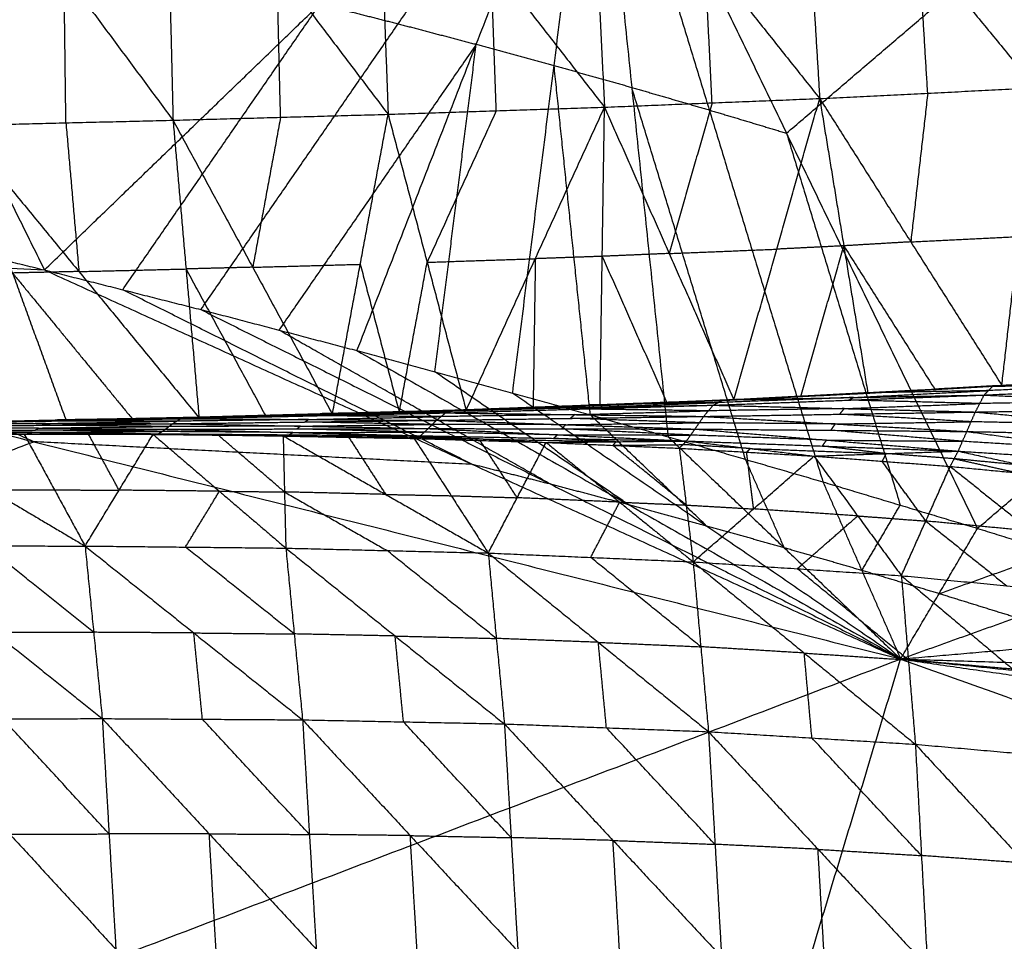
# Model space of a CAD drawing. Header units: millimetres. Extents: x -106 to 110, y -96 to 120.
# Tile 882 of 1020: x 26 to 31.4, y 106.05 to 111.1. Entities that reach past the tile are written whole.
import ezdxf

# ---------------------------------------------------------------- set-up
doc = ezdxf.new("R2010")
doc.units = ezdxf.units.MM
doc.header["$MEASUREMENT"] = 0
doc.layers.add('Default', color=7, linetype='Continuous', true_color=0x000000)

msp = doc.modelspace()

# ---------------------------------------------------------------- linework, layer by layer
at = {"layer": 'Default'}
for points in [[(29.5595, 114.1111, 13.6524), (31.8557, 112.4501, 13.6658), (34.152, 110.789, 13.6791)], [(23.9983, 114.0335, 13.8034), (25.0661, 111.8821, 13.1138), (26.1338, 109.7307, 12.4242)], [(26.1338, 109.7307, 12.4242), (27.6456, 111.1894, 13.0967), (29.1573, 112.648, 13.7692)], [(26.9921, 109.5133, 12.4242), (28.0747, 111.0806, 13.0967), (29.1573, 112.648, 13.7692)], [(27.8485, 109.2883, 12.4242), (28.5029, 110.9681, 13.0967), (29.1573, 112.648, 13.7692)], [(28.7029, 109.0558, 12.4242), (28.9301, 110.8519, 13.0967), (29.1573, 112.648, 13.7692)], [(29.1573, 112.648, 13.7692), (29.3563, 110.7319, 13.0967), (29.5552, 108.8158, 12.4242)], [(29.1573, 112.648, 13.7692), (29.7814, 110.6081, 13.0967), (30.4054, 108.5683, 12.4242)], [(29.1573, 112.648, 13.7692), (30.2054, 110.4807, 13.0967), (31.2534, 108.3133, 12.4242)], [(29.1573, 112.648, 13.7692), (31.6547, 111.7185, 13.7241), (34.152, 110.789, 13.6791)], [(30.2889, 112.2899, 9.7668), (30.3382, 111.4804, 9.7926), (30.3875, 110.6708, 9.8184)], [(30.2889, 112.2899, 9.7668), (30.931, 111.5097, 9.9157), (31.5731, 110.7295, 10.0645)], [(27.9601, 112.2205, 9.3283), (27.9897, 111.4024, 9.3568), (28.0193, 110.5842, 9.3853)], [(27.9601, 112.2205, 9.3283), (28.5834, 111.4219, 9.4609), (29.2067, 110.6234, 9.5934)], [(29.1264, 112.2534, 9.5386), (29.1665, 111.4384, 9.566), (29.2067, 110.6234, 9.5934)], [(29.1264, 112.2534, 9.5386), (29.757, 111.4621, 9.6785), (30.3875, 110.6708, 9.8184)], [(25.643, 112.1633, 8.9574), (26.2411, 111.3575, 9.0758), (26.8391, 110.5518, 9.1941)], [(26.7996, 112.1908, 9.1354), (26.8194, 111.3713, 9.1648), (26.8391, 110.5518, 9.1941)], [(26.7996, 112.1908, 9.1354), (27.4094, 111.3875, 9.2604), (28.0193, 110.5842, 9.3853)], [(30.2054, 110.4807, 13.0967), (30.93, 111.0996, 13.4104), (31.6547, 111.7185, 13.7241)], [(29.7971, 110.6471, 9.7059), (29.777, 111.0546, 9.6922), (29.757, 111.4621, 9.6785)], [(30.9803, 110.7001, 9.9414), (30.9556, 111.1049, 9.9285), (30.931, 111.5097, 9.9157)], [(28.613, 110.6038, 9.4894), (28.5982, 111.0129, 9.4751), (28.5834, 111.4219, 9.4609)], [(26.2514, 110.5376, 9.1057), (26.2462, 110.9476, 9.0907), (26.2411, 111.3575, 9.0758)], [(27.4292, 110.568, 9.2897), (27.4193, 110.9778, 9.275), (27.4094, 111.3875, 9.2604)], [(26.5629, 109.622, 12.4242), (27.1043, 110.4057, 12.7605), (27.6456, 111.1894, 13.0967)], [(27.6456, 111.1894, 13.0967), (27.8601, 111.135, 13.0967), (28.0747, 111.0806, 13.0967)], [(28.0747, 111.0806, 13.0967), (28.2888, 111.0244, 13.0967), (28.5029, 110.9681, 13.0967)], [(28.5029, 110.9681, 13.0967), (27.9616, 110.1845, 12.7605), (27.4203, 109.4008, 12.4242)], [(28.2757, 109.172, 12.4242), (28.3893, 110.0701, 12.7605), (28.5029, 110.9681, 13.0967)], [(28.5029, 110.9681, 13.0967), (28.7165, 110.91, 13.0967), (28.9301, 110.8519, 13.0967)], [(28.9301, 110.8519, 13.0967), (29.1432, 110.7919, 13.0967), (29.3563, 110.7319, 13.0967)], [(29.1291, 108.9358, 12.4242), (29.0296, 109.8938, 12.7605), (28.9301, 110.8519, 13.0967)], [(31.2534, 108.3133, 12.4242), (32.7027, 109.5511, 13.0517), (34.152, 110.789, 13.6791)], [(29.3563, 110.7319, 13.0967), (29.5688, 110.67, 13.0967), (29.7814, 110.6081, 13.0967)], [(29.9803, 108.692, 12.4242), (29.6683, 109.7119, 12.7605), (29.3563, 110.7319, 13.0967)], [(30.3875, 110.6708, 9.8184), (30.9803, 110.7001, 9.9414), (31.5731, 110.7295, 10.0645)], [(31.387, 109.0983, 10.3128), (31.48, 109.9139, 10.1886), (31.5731, 110.7295, 10.0645)], [(29.2067, 110.6234, 9.5934), (29.7971, 110.6471, 9.7059), (30.3875, 110.6708, 9.8184)], [(29.9165, 109.0183, 10.037), (30.152, 109.8446, 9.9277), (30.3875, 110.6708, 9.8184)], [(30.3875, 110.6708, 9.8184), (30.5196, 109.8629, 9.9949), (30.6516, 109.055, 10.1714)], [(30.3875, 110.6708, 9.8184), (30.8873, 109.8846, 10.0656), (31.387, 109.0983, 10.3128)], [(30.9803, 110.7001, 9.9414), (30.9338, 110.2923, 10.0035), (30.8873, 109.8846, 10.0656)], [(28.0193, 110.5842, 9.3853), (28.613, 110.6038, 9.4894), (29.2067, 110.6234, 9.5934)], [(28.613, 110.6038, 9.4894), (28.4232, 110.1882, 9.5378), (28.2335, 109.7727, 9.5862)], [(28.4476, 108.9612, 9.7872), (28.8271, 109.7923, 9.6903), (29.2067, 110.6234, 9.5934)], [(29.1819, 108.9873, 9.9091), (29.1943, 109.8053, 9.7513), (29.2067, 110.6234, 9.5934)], [(29.2067, 110.6234, 9.5934), (29.5616, 109.8208, 9.8152), (29.9165, 109.0183, 10.037)], [(29.7971, 110.6471, 9.7059), (29.6793, 110.234, 9.7606), (29.5616, 109.8208, 9.8152)], [(29.7814, 110.6081, 13.0967), (29.9934, 110.5444, 13.0967), (30.2054, 110.4807, 13.0967)], [(25.6637, 110.5234, 9.0173), (26.2514, 110.5376, 9.1057), (26.8391, 110.5518, 9.1941)], [(26.8391, 110.5518, 9.1941), (27.4292, 110.568, 9.2897), (28.0193, 110.5842, 9.3853)], [(26.8391, 110.5518, 9.1941), (26.9105, 109.736, 9.3768), (26.9818, 108.9203, 9.5596)], [(26.8391, 110.5518, 9.1941), (27.2765, 109.7454, 9.4324), (27.7138, 108.9391, 9.6707)], [(27.4292, 110.568, 9.2897), (27.3528, 110.1567, 9.3611), (27.2765, 109.7454, 9.4324)], [(27.7138, 108.9391, 9.6707), (27.8665, 109.7617, 9.528), (28.0193, 110.5842, 9.3853)], [(28.0193, 110.5842, 9.3853), (28.2335, 109.7727, 9.5862), (28.4476, 108.9612, 9.7872)], [(25.6637, 110.5234, 9.0173), (25.9583, 109.7137, 9.2354), (26.2529, 108.904, 9.4534)], [(25.6637, 110.5234, 9.0173), (26.3228, 109.7219, 9.2884), (26.9818, 108.9203, 9.5596)], [(26.2514, 110.5376, 9.1057), (26.2871, 110.1297, 9.1971), (26.3228, 109.7219, 9.2884)], [(30.2054, 110.4807, 13.0967), (30.5174, 109.4607, 12.7605), (30.8294, 108.4408, 12.4242)], [(21.3175, 109.9802, 12.0172), (23.7256, 109.8555, 12.2207), (26.1338, 109.7307, 12.4242)], [(21.3175, 109.9802, 12.0172), (26.0746, 108.7886, 12.0172), (30.8318, 107.597, 12.0172)], [(25.2735, 109.9407, 12.4242), (25.7037, 109.8357, 12.4242), (26.1338, 109.7307, 12.4242)], [(25.2735, 109.9407, 12.4242), (25.7037, 109.8357, 12.4242), (26.1338, 109.7307, 12.4242)], [(30.8873, 109.8846, 10.0656), (31.1837, 109.8992, 10.1271), (31.48, 109.9139, 10.1886)], [(26.0746, 108.7886, 12.0172), (24.9001, 109.3221, 12.1189), (23.7256, 109.8555, 12.2207)], [(29.5616, 109.8208, 9.8152), (29.8568, 109.8327, 9.8715), (30.152, 109.8446, 9.9277)], [(30.5196, 109.8629, 9.9949), (30.3358, 109.8537, 9.9613), (30.152, 109.8446, 9.9277)], [(30.284, 109.0366, 10.1042), (30.4018, 109.4498, 10.0495), (30.5196, 109.8629, 9.9949)], [(30.8873, 109.8846, 10.0656), (30.7034, 109.8737, 10.0302), (30.5196, 109.8629, 9.9949)], [(30.5196, 109.8629, 9.9949), (30.7694, 109.4698, 10.1185), (31.0193, 109.0766, 10.2421)], [(28.2335, 109.7727, 9.5862), (28.5303, 109.7825, 9.6383), (28.8271, 109.7923, 9.6903)], [(28.8271, 109.7923, 9.6903), (28.821, 109.3832, 9.7692), (28.8148, 108.9742, 9.8482)], [(29.1943, 109.8053, 9.7513), (29.0107, 109.7988, 9.7208), (28.8271, 109.7923, 9.6903)], [(29.5616, 109.8208, 9.8152), (29.3779, 109.8131, 9.7832), (29.1943, 109.8053, 9.7513)], [(29.1943, 109.8053, 9.7513), (29.3717, 109.4041, 9.8622), (29.5492, 109.0028, 9.9731)], [(26.3228, 109.7219, 9.2884), (26.6166, 109.729, 9.3326), (26.9105, 109.736, 9.3768)], [(27.2765, 109.7454, 9.4324), (27.0935, 109.7407, 9.4046), (26.9105, 109.736, 9.3768)], [(26.9105, 109.736, 9.3768), (27.1291, 109.3329, 9.496), (27.3478, 108.9297, 9.6151)], [(27.2765, 109.7454, 9.4324), (27.5715, 109.7535, 9.4802), (27.8665, 109.7617, 9.528)], [(27.8665, 109.7617, 9.528), (27.9736, 109.3559, 9.6285), (28.0807, 108.9501, 9.729)], [(28.0807, 108.9501, 9.729), (28.1571, 109.3614, 9.6576), (28.2335, 109.7727, 9.5862)], [(26.3228, 109.7219, 9.2884), (26.1405, 109.7178, 9.2619), (25.9583, 109.7137, 9.2354)], [(25.9583, 109.7137, 9.2354), (26.2878, 109.3129, 9.3709), (26.6174, 108.9121, 9.5065)], [(26.1338, 109.7307, 12.4242), (26.5629, 109.622, 12.4242), (26.9921, 109.5133, 12.4242)], [(26.1338, 109.7307, 12.4242), (28.4828, 108.6639, 12.2207), (30.8318, 107.597, 12.0172)], [(26.1338, 109.7307, 12.4242), (26.5629, 109.622, 12.4242), (26.9921, 109.5133, 12.4242)], [(28.4828, 108.6639, 12.2207), (27.5229, 109.1429, 12.3225), (26.5629, 109.622, 12.4242)], [(26.9921, 109.5133, 12.4242), (27.4203, 109.4008, 12.4242), (27.8485, 109.2883, 12.4242)], [(26.9921, 109.5133, 12.4242), (28.9119, 108.5552, 12.2207), (30.8318, 107.597, 12.0172)], [(26.9921, 109.5133, 12.4242), (27.4203, 109.4008, 12.4242), (27.8485, 109.2883, 12.4242)], [(28.9119, 108.5552, 12.2207), (28.1661, 108.978, 12.3225), (27.4203, 109.4008, 12.4242)], [(27.8485, 109.2883, 12.4242), (28.2757, 109.172, 12.4242), (28.7029, 109.0558, 12.4242)], [(27.8485, 109.2883, 12.4242), (29.3401, 108.4427, 12.2207), (30.8318, 107.597, 12.0172)], [(27.8485, 109.2883, 12.4242), (28.2757, 109.172, 12.4242), (28.7029, 109.0558, 12.4242)], [(31.3367, 109.0931, 10.2048), (32.0812, 109.1441, 10.3224), (32.8257, 109.1952, 10.44)], [(29.3401, 108.4427, 12.2207), (28.8079, 108.8073, 12.3225), (28.2757, 109.172, 12.4242)], [(31.3367, 109.0931, 10.2048), (31.7295, 109.1212, 10.3333), (32.1223, 109.1494, 10.4618)], [(31.387, 109.0983, 10.3128), (31.7547, 109.1238, 10.3873), (32.1223, 109.1494, 10.4618)], [(29.8567, 109.0176, 9.9776), (30.5967, 109.0553, 10.0912), (31.3367, 109.0931, 10.2048)], [(30.6516, 109.055, 10.1714), (31.0193, 109.0766, 10.2421), (31.387, 109.0983, 10.3128)], [(30.6516, 109.055, 10.1714), (30.9941, 109.074, 10.1881), (31.3367, 109.0931, 10.2048)], [(30.9941, 109.074, 10.1881), (31.178, 109.0848, 10.2234), (31.3619, 109.0957, 10.2588)], [(31.3619, 109.0957, 10.2588), (31.1906, 109.0862, 10.2504), (31.0193, 109.0766, 10.2421)], [(31.2899, 109.0446, 10.0979), (32.0419, 109.0804, 10.1887), (32.7938, 109.1162, 10.2796)], [(31.2899, 109.0446, 10.0979), (31.3133, 109.0689, 10.1514), (31.3367, 109.0931, 10.2048)], [(32.0653, 109.1047, 10.2422), (31.6893, 109.0868, 10.1968), (31.3133, 109.0689, 10.1514)], [(31.3367, 109.0931, 10.2048), (32.0653, 109.1047, 10.2422), (32.7938, 109.1162, 10.2796)], [(31.3367, 109.0931, 10.2048), (31.3619, 109.0957, 10.2588), (31.387, 109.0983, 10.3128)], [(31.3619, 109.0957, 10.2588), (31.5457, 109.1084, 10.296), (31.7295, 109.1212, 10.3333)], [(28.7029, 109.0558, 12.4242), (29.1291, 108.9358, 12.4242), (29.5552, 108.8158, 12.4242)], [(28.7029, 109.0558, 12.4242), (29.7673, 108.3264, 12.2207), (30.8318, 107.597, 12.0172)], [(28.7029, 109.0558, 12.4242), (29.1291, 108.9358, 12.4242), (29.5552, 108.8158, 12.4242)], [(29.8031, 108.9889, 9.9079), (30.5465, 109.0168, 10.0029), (31.2899, 109.0446, 10.0979)], [(30.5733, 109.0311, 10.0378), (30.2016, 109.0172, 9.9902), (29.8299, 109.0033, 9.9427)], [(29.8567, 109.0176, 9.9776), (30.2541, 109.0363, 10.0745), (30.6516, 109.055, 10.1714)], [(29.8567, 109.0176, 9.9776), (30.5733, 109.0311, 10.0378), (31.2899, 109.0446, 10.0979)], [(29.8866, 109.0179, 10.0073), (30.0704, 109.0271, 10.0409), (30.2541, 109.0363, 10.0745)], [(29.9165, 109.0183, 10.037), (30.284, 109.0366, 10.1042), (30.6516, 109.055, 10.1714)], [(30.9941, 109.074, 10.1881), (30.6241, 109.0551, 10.1313), (30.2541, 109.0363, 10.0745)], [(30.2541, 109.0363, 10.0745), (30.2691, 109.0365, 10.0893), (30.284, 109.0366, 10.1042)], [(30.5465, 109.0168, 10.0029), (30.5599, 109.0239, 10.0203), (30.5733, 109.0311, 10.0378)], [(30.5733, 109.0311, 10.0378), (30.9433, 109.05, 10.0946), (31.3133, 109.0689, 10.1514)], [(30.5967, 109.0553, 10.0912), (30.7954, 109.0647, 10.1396), (30.9941, 109.074, 10.1881)], [(31.3133, 109.0689, 10.1514), (30.955, 109.0621, 10.1213), (30.5967, 109.0553, 10.0912)], [(31.2419, 108.9515, 10.0249), (31.2659, 108.9981, 10.0614), (31.2899, 109.0446, 10.0979)], [(31.2899, 109.0446, 10.0979), (32.0231, 109.0105, 10.1351), (32.7562, 108.9763, 10.1724)], [(28.3346, 108.9468, 9.7122), (29.0688, 108.9678, 9.81), (29.8031, 108.9889, 9.9079)], [(29.0953, 108.9759, 9.8328), (28.7282, 108.9653, 9.7838), (28.361, 108.9548, 9.7349)], [(28.3875, 108.9628, 9.7576), (29.1221, 108.9902, 9.8676), (29.8567, 109.0176, 9.9776)], [(28.3875, 108.9628, 9.7576), (29.0953, 108.9759, 9.8328), (29.8031, 108.9889, 9.9079)], [(28.3875, 108.9628, 9.7576), (28.7847, 108.975, 9.8334), (29.1819, 108.9873, 9.9091)], [(28.4476, 108.9612, 9.7872), (28.8148, 108.9742, 9.8482), (29.1819, 108.9873, 9.9091)], [(28.7847, 108.975, 9.8334), (28.9534, 108.9826, 9.8505), (29.1221, 108.9902, 9.8676)], [(28.7847, 108.975, 9.8334), (28.7997, 108.9746, 9.8408), (28.8148, 108.9742, 9.8482)], [(29.0688, 108.9678, 9.81), (29.0821, 108.9719, 9.8214), (29.0953, 108.9759, 9.8328)], [(29.0953, 108.9759, 9.8328), (29.4626, 108.9896, 9.8877), (29.8299, 109.0033, 9.9427)], [(29.8299, 109.0033, 9.9427), (29.476, 108.9967, 9.9052), (29.1221, 108.9902, 9.8676)], [(29.1221, 108.9902, 9.8676), (29.3207, 108.9963, 9.9055), (29.5193, 109.0024, 9.9434)], [(29.1819, 108.9873, 9.9091), (29.5492, 109.0028, 9.9731), (29.9165, 109.0183, 10.037)], [(29.1819, 108.9873, 9.9091), (29.5193, 109.0024, 9.9434), (29.8567, 109.0176, 9.9776)], [(29.5193, 109.0024, 9.9434), (29.7029, 109.0102, 9.9753), (29.8866, 109.0179, 10.0073)], [(29.8866, 109.0179, 10.0073), (29.7179, 109.0104, 9.9902), (29.5492, 109.0028, 9.9731)], [(29.7513, 108.9273, 9.8583), (29.7772, 108.9581, 9.8831), (29.8031, 108.9889, 9.9079)], [(29.8031, 108.9889, 9.9079), (29.8299, 109.0033, 9.9427), (29.8567, 109.0176, 9.9776)], [(29.8031, 108.9889, 9.9079), (30.5225, 108.9702, 9.9664), (31.2419, 108.9515, 10.0249)], [(29.8567, 109.0176, 9.9776), (29.8866, 109.0179, 10.0073), (29.9165, 109.0183, 10.037)], [(30.5225, 108.9702, 9.9664), (30.8942, 108.9842, 10.0139), (31.2659, 108.9981, 10.0614)], [(31.2659, 108.9981, 10.0614), (30.9062, 109.0074, 10.0322), (30.5465, 109.0168, 10.0029)], [(31.2419, 108.9515, 10.0249), (31.999, 108.9639, 10.0986), (32.7562, 108.9763, 10.1724)], [(32.0231, 109.0105, 10.1351), (31.6445, 109.0043, 10.0983), (31.2659, 108.9981, 10.0614)], [(25.4812, 108.8929, 9.3442), (26.2046, 108.9081, 9.445), (26.9281, 108.9232, 9.5459)], [(26.2529, 108.904, 9.4534), (26.5905, 108.9136, 9.4996), (26.9281, 108.9232, 9.5459)], [(26.5905, 108.9136, 9.4996), (26.7727, 108.9177, 9.5262), (26.955, 108.9218, 9.5527)], [(26.955, 108.9218, 9.5527), (26.7862, 108.917, 9.5296), (26.6174, 108.9121, 9.5065)], [(26.8809, 108.9149, 9.515), (27.6078, 108.9308, 9.6136), (28.3346, 108.9468, 9.7122)], [(26.8809, 108.9149, 9.515), (26.9045, 108.919, 9.5305), (26.9281, 108.9232, 9.5459)], [(27.6313, 108.935, 9.629), (27.2679, 108.927, 9.5797), (26.9045, 108.919, 9.5305)], [(26.9281, 108.9232, 9.5459), (27.6578, 108.943, 9.6518), (28.3875, 108.9628, 9.7576)], [(26.9281, 108.9232, 9.5459), (27.6313, 108.935, 9.629), (28.3346, 108.9468, 9.7122)], [(26.9281, 108.9232, 9.5459), (27.3209, 108.9312, 9.6083), (27.7138, 108.9391, 9.6707)], [(26.9281, 108.9232, 9.5459), (26.955, 108.9218, 9.5527), (26.9818, 108.9203, 9.5596)], [(26.955, 108.9218, 9.5527), (27.1379, 108.9265, 9.5805), (27.3209, 108.9312, 9.6083)], [(26.9818, 108.9203, 9.5596), (27.3478, 108.9297, 9.6151), (27.7138, 108.9391, 9.6707)], [(28.0507, 108.9509, 9.7142), (27.6858, 108.9411, 9.6612), (27.3209, 108.9312, 9.6083)], [(27.3209, 108.9312, 9.6083), (27.3344, 108.9304, 9.6117), (27.3478, 108.9297, 9.6151)], [(27.5828, 108.9104, 9.5967), (27.9463, 108.9184, 9.6459), (28.3097, 108.9264, 9.6952)], [(27.6078, 108.9308, 9.6136), (27.6195, 108.9329, 9.6213), (27.6313, 108.935, 9.629)], [(28.3097, 108.9264, 9.6952), (27.9587, 108.9286, 9.6544), (27.6078, 108.9308, 9.6136)], [(27.6313, 108.935, 9.629), (27.9962, 108.9449, 9.682), (28.361, 108.9548, 9.7349)], [(28.361, 108.9548, 9.7349), (28.0094, 108.9489, 9.6933), (27.6578, 108.943, 9.6518)], [(27.6578, 108.943, 9.6518), (27.8542, 108.947, 9.683), (28.0507, 108.9509, 9.7142)], [(27.7138, 108.9391, 9.6707), (28.0507, 108.9509, 9.7142), (28.3875, 108.9628, 9.7576)], [(27.7138, 108.9391, 9.6707), (28.0807, 108.9501, 9.729), (28.4476, 108.9612, 9.7872)], [(28.0507, 108.9509, 9.7142), (28.2341, 108.9565, 9.7433), (28.4176, 108.962, 9.7724)], [(28.4176, 108.962, 9.7724), (28.2491, 108.956, 9.7507), (28.0807, 108.9501, 9.729)], [(28.2847, 108.906, 9.6783), (28.3097, 108.9264, 9.6952), (28.3346, 108.9468, 9.7122)], [(28.2847, 108.906, 9.6783), (29.018, 108.9167, 9.7683), (29.7513, 108.9273, 9.8583)], [(29.0429, 108.937, 9.7853), (28.6763, 108.9317, 9.7402), (28.3097, 108.9264, 9.6952)], [(28.3346, 108.9468, 9.7122), (28.361, 108.9548, 9.7349), (28.3875, 108.9628, 9.7576)], [(28.3346, 108.9468, 9.7122), (29.0429, 108.937, 9.7853), (29.7513, 108.9273, 9.8583)], [(28.3875, 108.9628, 9.7576), (28.4176, 108.962, 9.7724), (28.4476, 108.9612, 9.7872)], [(28.8148, 108.9742, 9.8482), (28.6162, 108.9681, 9.8103), (28.4176, 108.962, 9.7724)], [(29.018, 108.9167, 9.7683), (29.0305, 108.9269, 9.7768), (29.0429, 108.937, 9.7853)], [(29.0429, 108.937, 9.7853), (29.4101, 108.9476, 9.8342), (29.7772, 108.9581, 9.8831)], [(29.7772, 108.9581, 9.8831), (29.423, 108.963, 9.8466), (29.0688, 108.9678, 9.81)], [(29.7673, 108.3264, 12.2207), (29.4482, 108.6311, 12.3225), (29.1291, 108.9358, 12.4242)], [(29.7029, 108.8579, 9.8295), (29.7271, 108.8926, 9.8439), (29.7513, 108.9273, 9.8583)], [(29.7513, 108.9273, 9.8583), (30.4966, 108.9394, 9.9416), (31.2419, 108.9515, 10.0249)], [(29.7513, 108.9273, 9.8583), (30.4731, 108.886, 9.9212), (31.1949, 108.8447, 9.9841)], [(30.5225, 108.9702, 9.9664), (30.1499, 108.9642, 9.9247), (29.7772, 108.9581, 9.8831)], [(30.4966, 108.9394, 9.9416), (30.5095, 108.9548, 9.954), (30.5225, 108.9702, 9.9664)], [(31.2184, 108.8981, 10.0045), (30.8575, 108.9188, 9.9731), (30.4966, 108.9394, 9.9416)], [(31.1949, 108.8447, 9.9841), (31.2184, 108.8981, 10.0045), (31.2419, 108.9515, 10.0249)], [(31.2419, 108.9515, 10.0249), (31.979, 108.8824, 10.0695), (32.7162, 108.8133, 10.1141)], [(25.4049, 108.8705, 9.304), (26.1209, 108.879, 9.3976), (26.8369, 108.8875, 9.4912)], [(25.4049, 108.8705, 9.304), (26.1008, 108.8637, 9.3904), (26.7967, 108.8568, 9.4768)], [(26.1392, 108.8883, 9.4063), (25.7812, 108.8841, 9.3596), (25.4232, 108.8799, 9.3128)], [(25.4416, 108.8892, 9.3215), (26.1613, 108.902, 9.4183), (26.8809, 108.9149, 9.515)], [(25.4416, 108.8892, 9.3215), (26.1392, 108.8883, 9.4063), (26.8369, 108.8875, 9.4912)], [(26.1811, 108.9039, 9.4296), (25.8212, 108.8975, 9.3812), (25.4614, 108.891, 9.3328)], [(25.4812, 108.8929, 9.3442), (26.1811, 108.9039, 9.4296), (26.8809, 108.9149, 9.515)], [(25.4812, 108.8929, 9.3442), (25.867, 108.8984, 9.3988), (26.2529, 108.904, 9.4534)], [(25.5263, 108.8891, 9.3517), (25.8896, 108.8965, 9.4025), (26.2529, 108.904, 9.4534)], [(26.5905, 108.9136, 9.4996), (26.2288, 108.906, 9.4492), (25.867, 108.8984, 9.3988)], [(26.1008, 108.8637, 9.3904), (26.4588, 108.8679, 9.4372), (26.8168, 108.8721, 9.484)], [(26.1209, 108.879, 9.3976), (26.1301, 108.8837, 9.402), (26.1392, 108.8883, 9.4063)], [(26.8168, 108.8721, 9.484), (26.4688, 108.8756, 9.4408), (26.1209, 108.879, 9.3976)], [(26.1392, 108.8883, 9.4063), (26.4991, 108.8947, 9.4547), (26.8589, 108.9012, 9.5031)], [(26.1613, 108.902, 9.4183), (26.1712, 108.903, 9.4239), (26.1811, 108.9039, 9.4296)], [(26.8589, 108.9012, 9.5031), (26.5101, 108.9016, 9.4607), (26.1613, 108.902, 9.4183)], [(26.1811, 108.9039, 9.4296), (26.5428, 108.9115, 9.48), (26.9045, 108.919, 9.5305)], [(26.9045, 108.919, 9.5305), (26.5546, 108.9136, 9.4877), (26.2046, 108.9081, 9.445)], [(26.2046, 108.9081, 9.445), (26.3976, 108.9108, 9.4723), (26.5905, 108.9136, 9.4996)], [(26.2529, 108.904, 9.4534), (26.6174, 108.9121, 9.5065), (26.9818, 108.9203, 9.5596)], [(26.7967, 108.8568, 9.4768), (26.8168, 108.8721, 9.484), (26.8369, 108.8875, 9.4912)], [(27.538, 108.8741, 9.5745), (27.1774, 108.8731, 9.5292), (26.8168, 108.8721, 9.484)], [(26.8369, 108.8875, 9.4912), (26.8589, 108.9012, 9.5031), (26.8809, 108.9149, 9.515)], [(26.8369, 108.8875, 9.4912), (27.5608, 108.8967, 9.5847), (28.2847, 108.906, 9.6783)], [(26.8369, 108.8875, 9.4912), (27.538, 108.8741, 9.5745), (28.2391, 108.8607, 9.6578)], [(27.5828, 108.9104, 9.5967), (27.2209, 108.9058, 9.5499), (26.8589, 108.9012, 9.5031)], [(26.8809, 108.9149, 9.515), (27.5828, 108.9104, 9.5967), (28.2847, 108.906, 9.6783)], [(27.5179, 108.8587, 9.5673), (27.528, 108.8664, 9.5709), (27.538, 108.8741, 9.5745)], [(27.538, 108.8741, 9.5745), (27.9, 108.8787, 9.6213), (28.2619, 108.8833, 9.6681)], [(27.5608, 108.8967, 9.5847), (27.5718, 108.9036, 9.5907), (27.5828, 108.9104, 9.5967)], [(28.2619, 108.8833, 9.6681), (27.9114, 108.89, 9.6264), (27.5608, 108.8967, 9.5847)], [(28.2391, 108.8607, 9.6578), (28.2619, 108.8833, 9.6681), (28.2847, 108.906, 9.6783)], [(28.9938, 108.882, 9.7539), (28.6279, 108.8826, 9.711), (28.2619, 108.8833, 9.6681)], [(28.2847, 108.906, 9.6783), (28.9938, 108.882, 9.7539), (29.7029, 108.8579, 9.8295)], [(28.971, 108.8593, 9.7437), (28.9824, 108.8706, 9.7488), (28.9938, 108.882, 9.7539)], [(28.9938, 108.882, 9.7539), (29.3605, 108.8873, 9.7989), (29.7271, 108.8926, 9.8439)], [(29.7271, 108.8926, 9.8439), (29.3726, 108.9046, 9.8061), (29.018, 108.9167, 9.7683)], [(30.4731, 108.886, 9.9212), (30.1001, 108.8893, 9.8826), (29.7271, 108.8926, 9.8439)], [(30.4489, 108.8513, 9.9068), (30.461, 108.8687, 9.914), (30.4731, 108.886, 9.9212)], [(30.4731, 108.886, 9.9212), (30.8457, 108.8921, 9.9629), (31.2184, 108.8981, 10.0045)], [(31.979, 108.8824, 10.0695), (31.5987, 108.8903, 10.037), (31.2184, 108.8981, 10.0045)], [(25.3162, 108.8328, 9.2956), (25.6684, 108.8326, 9.3406), (26.0207, 108.8325, 9.3856)], [(25.3162, 108.8328, 9.2956), (25.8364, 108.5247, 8.5198), (26.3566, 108.2165, 7.744)], [(25.341, 108.8324, 9.2958), (25.6808, 108.8324, 9.3407), (26.0207, 108.8325, 9.3856)], [(25.341, 108.8324, 9.2958), (26.0353, 108.8307, 9.3867), (26.7296, 108.8291, 9.4777)], [(25.341, 108.8324, 9.2958), (26.0504, 108.8323, 9.3864), (26.7598, 108.8323, 9.477)], [(26.0656, 108.8406, 9.3857), (25.7109, 108.8407, 9.3404), (25.3562, 108.8407, 9.295)], [(25.3714, 108.849, 9.2943), (26.084, 108.8529, 9.3855), (26.7967, 108.8568, 9.4768)], [(25.3714, 108.849, 9.2943), (26.0656, 108.8406, 9.3857), (26.7598, 108.8323, 9.477)], [(26.1008, 108.8637, 9.3904), (25.7444, 108.8617, 9.3448), (25.3881, 108.8598, 9.2991)], [(25.6808, 108.8324, 9.3407), (26.028, 108.8316, 9.3862), (26.3751, 108.8308, 9.4316)], [(26.0353, 108.8307, 9.3867), (25.858, 108.8316, 9.3637), (25.6808, 108.8324, 9.3407)], [(26.0207, 108.8325, 9.3856), (26.1887, 108.5245, 8.5648), (26.3566, 108.2165, 7.744)], [(26.0207, 108.8325, 9.3856), (26.3751, 108.8308, 9.4316), (26.7296, 108.8291, 9.4777)], [(26.0504, 108.8323, 9.3864), (26.0428, 108.8315, 9.3866), (26.0353, 108.8307, 9.3867)], [(26.0353, 108.8307, 9.3867), (26.39, 108.8307, 9.432), (26.7447, 108.8307, 9.4774)], [(26.0504, 108.8323, 9.3864), (26.058, 108.8365, 9.386), (26.0656, 108.8406, 9.3857)], [(26.0656, 108.8406, 9.3857), (26.4219, 108.8426, 9.4313), (26.7782, 108.8445, 9.4769)], [(26.084, 108.8529, 9.3855), (26.0924, 108.8583, 9.388), (26.1008, 108.8637, 9.3904)], [(26.7782, 108.8445, 9.4769), (26.4311, 108.8487, 9.4312), (26.084, 108.8529, 9.3855)], [(26.3566, 108.2165, 7.744), (26.5431, 108.5228, 8.6108), (26.7296, 108.8291, 9.4777)], [(26.5431, 108.5228, 8.6108), (26.4591, 108.6768, 9.0212), (26.3751, 108.8308, 9.4316)], [(26.7296, 108.8291, 9.4777), (26.7447, 108.8307, 9.4774), (26.7598, 108.8323, 9.477)], [(26.7296, 108.8291, 9.4777), (27.0865, 108.8251, 9.5244), (27.4434, 108.821, 9.5711)], [(26.7296, 108.8291, 9.4777), (27.0938, 108.5171, 8.6834), (27.458, 108.2052, 7.8891)], [(27.1016, 108.8266, 9.5241), (26.9231, 108.8287, 9.5007), (26.7447, 108.8307, 9.4774)], [(26.7598, 108.8323, 9.477), (26.7782, 108.8445, 9.4769), (26.7967, 108.8568, 9.4768)], [(26.7598, 108.8323, 9.477), (27.1016, 108.8266, 9.5241), (27.4434, 108.821, 9.5711)], [(26.7598, 108.8323, 9.477), (27.461, 108.8195, 9.571), (28.1623, 108.8067, 9.665)], [(26.7598, 108.8323, 9.477), (27.4784, 108.8268, 9.5677), (28.1971, 108.8214, 9.6583)], [(27.4969, 108.8391, 9.5675), (27.1375, 108.8418, 9.5222), (26.7782, 108.8445, 9.4769)], [(26.7967, 108.8568, 9.4768), (27.5179, 108.8587, 9.5673), (28.2391, 108.8607, 9.6578)], [(26.7967, 108.8568, 9.4768), (27.4969, 108.8391, 9.5675), (28.1971, 108.8214, 9.6583)], [(27.0865, 108.8251, 9.5244), (27.094, 108.8259, 9.5242), (27.1016, 108.8266, 9.5241)], [(27.4507, 108.5131, 8.7301), (27.2686, 108.6691, 9.1272), (27.0865, 108.8251, 9.5244)], [(27.1016, 108.8266, 9.5241), (27.4522, 108.8203, 9.5711), (27.8028, 108.8139, 9.618)], [(27.461, 108.8195, 9.571), (27.2813, 108.8231, 9.5475), (27.1016, 108.8266, 9.5241)], [(27.4434, 108.821, 9.5711), (27.4507, 108.5131, 8.7301), (27.458, 108.2052, 7.8891)], [(27.4434, 108.821, 9.5711), (27.8028, 108.8139, 9.618), (28.1623, 108.8067, 9.665)], [(27.4434, 108.821, 9.5711), (28.0061, 108.4996, 8.8051), (28.5688, 108.1782, 8.0392)], [(27.4784, 108.8268, 9.5677), (27.4697, 108.8232, 9.5693), (27.461, 108.8195, 9.571)], [(27.461, 108.8195, 9.571), (27.8204, 108.8168, 9.6163), (28.1797, 108.8141, 9.6616)], [(27.4784, 108.8268, 9.5677), (27.4876, 108.833, 9.5676), (27.4969, 108.8391, 9.5675)], [(27.4969, 108.8391, 9.5675), (27.8575, 108.8401, 9.6128), (28.2181, 108.841, 9.6581)], [(28.2181, 108.841, 9.6581), (27.868, 108.8499, 9.6127), (27.5179, 108.8587, 9.5673)], [(27.8028, 108.8139, 9.618), (27.9045, 108.6567, 9.2116), (28.0061, 108.4996, 8.8051)], [(28.1623, 108.8067, 9.665), (28.1797, 108.8141, 9.6616), (28.1971, 108.8214, 9.6583)], [(28.1797, 108.8141, 9.6616), (28.352, 108.8048, 9.6867), (28.5243, 108.7956, 9.7118)], [(28.5417, 108.803, 9.7084), (28.3607, 108.8085, 9.685), (28.1797, 108.8141, 9.6616)], [(28.1971, 108.8214, 9.6583), (28.2181, 108.841, 9.6581), (28.2391, 108.8607, 9.6578)], [(28.1971, 108.8214, 9.6583), (28.5417, 108.803, 9.7084), (28.8864, 108.7846, 9.7586)], [(28.1971, 108.8214, 9.6583), (28.9269, 108.807, 9.745), (29.6568, 108.7926, 9.8316)], [(28.948, 108.8266, 9.7447), (28.583, 108.8338, 9.7014), (28.2181, 108.841, 9.6581)], [(28.2391, 108.8607, 9.6578), (28.948, 108.8266, 9.7447), (29.6568, 108.7926, 9.8316)], [(28.2391, 108.8607, 9.6578), (28.971, 108.8593, 9.7437), (29.7029, 108.8579, 9.8295)], [(28.9269, 108.807, 9.745), (28.9375, 108.8168, 9.7449), (28.948, 108.8266, 9.7447)], [(28.948, 108.8266, 9.7447), (29.3139, 108.8259, 9.7876), (29.6798, 108.8252, 9.8305)], [(29.6798, 108.8252, 9.8305), (29.3254, 108.8423, 9.7871), (28.971, 108.8593, 9.7437)], [(29.5552, 108.8158, 12.4242), (29.9803, 108.692, 12.4242), (30.4054, 108.5683, 12.4242)], [(29.5552, 108.8158, 12.4242), (30.1935, 108.2064, 12.2207), (30.8318, 107.597, 12.0172)], [(29.5552, 108.8158, 12.4242), (29.9803, 108.692, 12.4242), (30.4054, 108.5683, 12.4242)], [(29.6568, 108.7926, 9.8316), (29.6798, 108.8252, 9.8305), (29.7029, 108.8579, 9.8295)], [(30.4252, 108.7975, 9.9096), (30.0525, 108.8114, 9.8701), (29.6798, 108.8252, 9.8305)], [(29.7029, 108.8579, 9.8295), (30.4252, 108.7975, 9.9096), (31.1475, 108.737, 9.9897)], [(29.7029, 108.8579, 9.8295), (30.4489, 108.8513, 9.9068), (31.1949, 108.8447, 9.9841)], [(31.1712, 108.7908, 9.9869), (30.81, 108.8211, 9.9469), (30.4489, 108.8513, 9.9068)], [(31.1475, 108.737, 9.9897), (31.1712, 108.7908, 9.9869), (31.1949, 108.8447, 9.9841)], [(31.1949, 108.8447, 9.9841), (31.9333, 108.7429, 10.0538), (32.6716, 108.6411, 10.1234)], [(31.1949, 108.8447, 9.9841), (31.9555, 108.829, 10.0491), (32.7162, 108.8133, 10.1141)], [(20.6716, 106.733, 10.5669), (23.3731, 107.7608, 11.292), (26.0746, 108.7886, 12.0172)], [(28.4828, 108.6639, 12.2207), (27.2787, 108.7263, 12.1189), (26.0746, 108.7886, 12.0172)], [(28.1623, 108.8067, 9.665), (28.3655, 108.4925, 8.8521), (28.5688, 108.1782, 8.0392)], [(28.1623, 108.8067, 9.665), (28.5243, 108.7956, 9.7118), (28.8864, 108.7846, 9.7586)], [(28.7276, 108.4814, 8.8989), (28.626, 108.6385, 9.3053), (28.5243, 108.7956, 9.7118)], [(28.5417, 108.803, 9.7084), (28.9067, 108.7958, 9.7518), (29.2716, 108.7886, 9.7951)], [(28.5688, 108.1782, 8.0392), (28.7276, 108.4814, 8.8989), (28.8864, 108.7846, 9.7586)], [(28.8864, 108.7846, 9.7586), (29.2716, 108.7886, 9.7951), (29.6568, 108.7926, 9.8316)], [(28.8864, 108.7846, 9.7586), (29.2518, 108.7687, 9.8049), (29.6171, 108.7529, 9.8512)], [(28.8864, 108.7846, 9.7586), (29.2897, 108.4572, 8.9759), (29.6931, 108.1299, 8.1931)], [(29.2716, 108.7886, 9.7951), (29.0993, 108.7978, 9.77), (28.9269, 108.807, 9.745)], [(29.2716, 108.7886, 9.7951), (29.2617, 108.7786, 9.8), (29.2518, 108.7687, 9.8049)], [(29.2518, 108.7687, 9.8049), (29.4444, 108.7707, 9.8231), (29.637, 108.7727, 9.8414)], [(29.6551, 108.4414, 9.0221), (29.4534, 108.6051, 9.4135), (29.2518, 108.7687, 9.8049)], [(29.6171, 108.7529, 9.8512), (29.637, 108.7727, 9.8414), (29.6568, 108.7926, 9.8316)], [(30.0065, 108.7512, 9.8869), (29.8217, 108.762, 9.8641), (29.637, 108.7727, 9.8414)], [(29.6568, 108.7926, 9.8316), (30.0065, 108.7512, 9.8869), (30.3561, 108.7099, 9.9421)], [(29.6568, 108.7926, 9.8316), (30.4021, 108.7648, 9.9107), (31.1475, 108.737, 9.9897)], [(30.4021, 108.7648, 9.9107), (30.4136, 108.7811, 9.9101), (30.4252, 108.7975, 9.9096)], [(30.7518, 108.7235, 9.9659), (30.577, 108.7441, 9.9383), (30.4021, 108.7648, 9.9107)], [(30.4252, 108.7975, 9.9096), (30.7982, 108.7942, 9.9483), (31.1712, 108.7908, 9.9869)], [(31.9333, 108.7429, 10.0538), (31.5522, 108.7669, 10.0204), (31.1712, 108.7908, 9.9869)], [(29.6171, 108.7529, 9.8512), (29.6551, 108.4414, 9.0221), (29.6931, 108.1299, 8.1931)], [(29.6171, 108.7529, 9.8512), (29.9866, 108.7314, 9.8966), (30.3561, 108.7099, 9.9421)], [(29.6931, 108.1299, 8.1931), (30.0246, 108.4199, 9.0676), (30.3561, 108.7099, 9.9421)], [(29.9866, 108.7314, 9.8966), (29.9965, 108.7413, 9.8917), (30.0065, 108.7512, 9.8869)], [(30.0246, 108.4199, 9.0676), (30.0056, 108.5757, 9.4821), (29.9866, 108.7314, 9.8966)], [(30.0065, 108.7512, 9.8869), (30.3791, 108.7374, 9.9264), (30.7518, 108.7235, 9.9659)], [(30.3561, 108.7099, 9.9421), (30.7518, 108.7235, 9.9659), (31.1475, 108.737, 9.9897)], [(30.3561, 108.7099, 9.9421), (30.596, 108.3819, 9.1458), (30.8359, 108.0539, 8.3494)], [(30.3561, 108.7099, 9.9421), (30.73, 108.6816, 9.9862), (31.1038, 108.6533, 10.0303)], [(30.7518, 108.7235, 9.9659), (30.7409, 108.7025, 9.9761), (30.73, 108.6816, 9.9862)], [(31.1256, 108.6952, 10.01), (30.9387, 108.7093, 9.988), (30.7518, 108.7235, 9.9659)], [(31.1038, 108.6533, 10.0303), (31.1256, 108.6952, 10.01), (31.1475, 108.737, 9.9897)], [(31.1475, 108.737, 9.9897), (31.504, 108.6588, 10.0521), (31.8606, 108.5805, 10.1145)], [(31.1475, 108.737, 9.9897), (31.9095, 108.689, 10.0566), (32.6716, 108.6411, 10.1234)], [(28.9119, 108.5552, 12.2207), (28.6973, 108.6095, 12.2207), (28.4828, 108.6639, 12.2207)], [(30.1935, 108.2064, 12.2207), (30.0869, 108.4492, 12.3225), (29.9803, 108.692, 12.4242)], [(30.9698, 108.3536, 9.1899), (30.8499, 108.5176, 9.588), (30.73, 108.6816, 9.9862)], [(30.8359, 108.0539, 8.3494), (30.9698, 108.3536, 9.1899), (31.1038, 108.6533, 10.0303)], [(31.1038, 108.6533, 10.0303), (31.4822, 108.6169, 10.0724), (31.8606, 108.5805, 10.1145)], [(31.1038, 108.6533, 10.0303), (31.5481, 108.2983, 9.2675), (31.9924, 107.9433, 8.5047)], [(31.1256, 108.6952, 10.01), (31.3039, 108.6561, 10.0412), (31.4822, 108.6169, 10.0724)], [(31.504, 108.6588, 10.0521), (31.3148, 108.677, 10.0311), (31.1256, 108.6952, 10.01)], [(29.3401, 108.4427, 12.2207), (29.126, 108.4989, 12.2207), (28.9119, 108.5552, 12.2207)], [(30.4054, 108.5683, 12.4242), (30.6186, 108.0826, 12.2207), (30.8318, 107.597, 12.0172)], [(30.4054, 108.5683, 12.4242), (30.8294, 108.4408, 12.4242), (31.2534, 108.3133, 12.4242)], [(30.4054, 108.5683, 12.4242), (30.8294, 108.4408, 12.4242), (31.2534, 108.3133, 12.4242)], [(25.8364, 108.5247, 8.5198), (26.0125, 108.5246, 8.5423), (26.1887, 108.5245, 8.5648)], [(26.1887, 108.5245, 8.5648), (26.3659, 108.5237, 8.5878), (26.5431, 108.5228, 8.6108)], [(27.0938, 108.5171, 8.6834), (26.8184, 108.52, 8.6471), (26.5431, 108.5228, 8.6108)], [(26.9073, 108.2109, 7.8165), (27.0005, 108.364, 8.2499), (27.0938, 108.5171, 8.6834)], [(27.0938, 108.5171, 8.6834), (27.2722, 108.5151, 8.7067), (27.4507, 108.5131, 8.7301)], [(27.4507, 108.5131, 8.7301), (27.732, 108.3524, 8.3471), (28.0134, 108.1917, 7.9641)], [(28.0061, 108.4996, 8.8051), (27.7284, 108.5064, 8.7676), (27.4507, 108.5131, 8.7301)], [(28.0061, 108.4996, 8.8051), (28.1858, 108.496, 8.8286), (28.3655, 108.4925, 8.8521)], [(28.3655, 108.4925, 8.8521), (28.5466, 108.4869, 8.8755), (28.7276, 108.4814, 8.8989)], [(29.2897, 108.4572, 8.9759), (29.0086, 108.4693, 8.9374), (28.7276, 108.4814, 8.8989)], [(29.1309, 108.1541, 8.1162), (29.2103, 108.3057, 8.546), (29.2897, 108.4572, 8.9759)], [(29.2897, 108.4572, 8.9759), (29.4724, 108.4493, 8.999), (29.6551, 108.4414, 9.0221)], [(29.7673, 108.3264, 12.2207), (29.5537, 108.3845, 12.2207), (29.3401, 108.4427, 12.2207)], [(29.6551, 108.4414, 9.0221), (29.8398, 108.4307, 9.0449), (30.0246, 108.4199, 9.0676)], [(30.6186, 108.0826, 12.2207), (30.724, 108.2617, 12.3225), (30.8294, 108.4408, 12.4242)], [(30.596, 108.3819, 9.1458), (30.3103, 108.4009, 9.1067), (30.0246, 108.4199, 9.0676)], [(30.2645, 108.0919, 8.2713), (30.4302, 108.2369, 8.7085), (30.596, 108.3819, 9.1458)], [(30.596, 108.3819, 9.1458), (30.7829, 108.3678, 9.1678), (30.9698, 108.3536, 9.1899)], [(30.1935, 108.2064, 12.2207), (29.9804, 108.2664, 12.2207), (29.7673, 108.3264, 12.2207)], [(30.9698, 108.3536, 9.1899), (31.192, 108.1761, 8.8085), (31.4141, 107.9986, 8.427)], [(31.5481, 108.2983, 9.2675), (31.259, 108.326, 9.2287), (30.9698, 108.3536, 9.1899)], [(30.8318, 107.597, 12.0172), (31.0426, 107.9552, 12.2207), (31.2534, 108.3133, 12.4242)], [(31.2534, 108.3133, 12.4242), (31.6762, 108.1821, 12.4242), (32.0991, 108.0509, 12.4242)], [(31.2534, 108.3133, 12.4242), (31.6762, 108.1821, 12.4242), (32.0991, 108.0509, 12.4242)], [(25.2677, 108.2177, 7.606), (25.8121, 108.2171, 7.675), (26.3566, 108.2165, 7.744)], [(25.2677, 108.2177, 7.606), (25.8592, 107.744, 6.9365), (26.4508, 107.2702, 6.267)], [(26.4037, 107.7434, 7.0055), (26.1079, 107.9802, 7.3402), (25.8121, 108.2171, 7.675)], [(26.3566, 108.2165, 7.744), (26.4037, 107.7434, 7.0055), (26.4508, 107.2702, 6.267)], [(26.3566, 108.2165, 7.744), (26.9073, 108.2109, 7.8165), (27.458, 108.2052, 7.8891)], [(26.3566, 108.2165, 7.744), (26.9533, 107.74, 7.0777), (27.5501, 107.2634, 6.4114)], [(27.504, 107.7343, 7.1503), (27.2057, 107.9726, 7.4834), (26.9073, 108.2109, 7.8165)], [(27.458, 108.2052, 7.8891), (27.504, 107.7343, 7.1503), (27.5501, 107.2634, 6.4114)], [(27.458, 108.2052, 7.8891), (28.0134, 108.1917, 7.9641), (28.5688, 108.1782, 8.0392)], [(27.458, 108.2052, 7.8891), (28.0577, 107.7232, 7.2266), (28.6574, 107.2412, 6.5641)], [(28.6131, 107.7097, 7.3016), (28.3133, 107.9507, 7.6329), (28.0134, 108.1917, 7.9641)], [(28.5688, 108.1782, 8.0392), (28.6131, 107.7097, 7.3016), (28.6574, 107.2412, 6.5641)], [(28.5688, 108.1782, 8.0392), (29.1309, 108.1541, 8.1162), (29.6931, 108.1299, 8.1931)], [(28.5688, 108.1782, 8.0392), (29.173, 107.6883, 7.3822), (29.7773, 107.1984, 6.7252)], [(30.6186, 108.0826, 12.2207), (30.406, 108.1445, 12.2207), (30.1935, 108.2064, 12.2207)], [(31.0426, 107.9552, 12.2207), (31.3594, 108.0686, 12.3225), (31.6762, 108.1821, 12.4242)], [(29.7352, 107.6642, 7.4591), (29.4331, 107.9091, 7.7876), (29.1309, 108.1541, 8.1162)], [(29.6931, 108.1299, 8.1931), (29.7352, 107.6642, 7.4591), (29.7773, 107.1984, 6.7252)], [(29.6931, 108.1299, 8.1931), (30.2645, 108.0919, 8.2713), (30.8359, 108.0539, 8.3494)], [(29.6931, 108.1299, 8.1931), (30.3027, 107.6297, 7.5436), (30.9124, 107.1294, 6.8941)], [(30.8741, 107.5917, 7.6217), (30.5693, 107.8418, 7.9465), (30.2645, 108.0919, 8.2713)], [(31.0426, 107.9552, 12.2207), (30.8306, 108.0189, 12.2207), (30.6186, 108.0826, 12.2207)], [(30.8318, 107.597, 12.0172), (31.4654, 107.824, 12.2207), (32.0991, 108.0509, 12.4242)], [(30.8359, 108.0539, 8.3494), (30.8741, 107.5917, 7.6217), (30.9124, 107.1294, 6.8941)], [(30.8359, 108.0539, 8.3494), (31.4141, 107.9986, 8.427), (31.9924, 107.9433, 8.5047)], [(30.8359, 108.0539, 8.3494), (31.4479, 107.5409, 7.7092), (32.0598, 107.0279, 7.0689)], [(31.4654, 107.824, 12.2207), (31.254, 107.8896, 12.2207), (31.0426, 107.9552, 12.2207)], [(25.8592, 107.744, 6.9365), (26.1315, 107.7437, 6.971), (26.4037, 107.7434, 7.0055)], [(26.9533, 107.74, 7.0777), (26.6785, 107.7417, 7.0416), (26.4037, 107.7434, 7.0055)], [(27.0005, 107.2668, 6.3392), (26.9769, 107.5034, 6.7085), (26.9533, 107.74, 7.0777)], [(26.9533, 107.74, 7.0777), (27.2287, 107.7371, 7.114), (27.504, 107.7343, 7.1503)], [(28.0577, 107.7232, 7.2266), (27.7809, 107.7288, 7.1884), (27.504, 107.7343, 7.1503)], [(30.8318, 107.597, 12.0172), (31.8871, 107.6891, 12.2207), (32.9424, 107.7811, 12.4242)], [(28.1037, 107.2523, 6.4877), (28.0807, 107.4878, 6.8572), (28.0577, 107.7232, 7.2266)], [(28.0577, 107.7232, 7.2266), (28.3354, 107.7165, 7.2641), (28.6131, 107.7097, 7.3016)], [(29.173, 107.6883, 7.3822), (28.8931, 107.699, 7.3419), (28.6131, 107.7097, 7.3016)], [(29.2174, 107.2198, 6.6446), (29.1952, 107.4541, 7.0134), (29.173, 107.6883, 7.3822)], [(29.173, 107.6883, 7.3822), (29.4541, 107.6763, 7.4207), (29.7352, 107.6642, 7.4591)], [(30.3027, 107.6297, 7.5436), (30.019, 107.6469, 7.5014), (29.7352, 107.6642, 7.4591)], [(30.3448, 107.1639, 6.8096), (30.3238, 107.3968, 7.1766), (30.3027, 107.6297, 7.5436)], [(30.3027, 107.6297, 7.5436), (30.5884, 107.6107, 7.5827), (30.8741, 107.5917, 7.6217)], [(20.0257, 103.4859, 9.1165), (25.4287, 105.5414, 10.5669), (30.8318, 107.597, 12.0172)], [(28.9096, 101.2606, 9.1165), (29.8707, 104.4288, 10.5669), (30.8318, 107.597, 12.0172)], [(30.8318, 107.597, 12.0172), (32.3076, 107.5504, 12.2207), (33.7834, 107.5039, 12.4242)], [(30.8318, 107.597, 12.0172), (32.7268, 107.4081, 12.2207), (34.6219, 107.2193, 12.4242)], [(30.8318, 107.597, 12.0172), (33.1448, 107.2622, 12.2207), (35.4578, 106.9273, 12.4242)], [(30.8318, 107.597, 12.0172), (35.4492, 105.9449, 12.0172), (40.0666, 104.2928, 12.0172)], [(31.4479, 107.5409, 7.7092), (31.161, 107.5663, 7.6655), (30.8741, 107.5917, 7.6217)], [(25.362, 107.2667, 6.1316), (25.9064, 107.2685, 6.1993), (26.4508, 107.2702, 6.267)], [(25.362, 107.2667, 6.1316), (25.9437, 106.6357, 5.567), (26.5255, 106.0047, 5.0023)], [(26.4882, 106.6375, 5.6347), (26.1973, 106.953, 5.917), (25.9064, 107.2685, 6.1993)], [(26.4508, 107.2702, 6.267), (26.4882, 106.6375, 5.6347), (26.5255, 106.0047, 5.0023)], [(26.4508, 107.2702, 6.267), (27.0005, 107.2668, 6.3392), (27.5501, 107.2634, 6.4114)], [(26.4508, 107.2702, 6.267), (27.0379, 106.6382, 5.7055), (27.6249, 106.0061, 5.1439)], [(27.5875, 106.6348, 5.7777), (27.294, 106.9508, 6.0585), (27.0005, 107.2668, 6.3392)], [(27.5501, 107.2634, 6.4114), (27.5875, 106.6348, 5.7777), (27.6249, 106.0061, 5.1439)], [(27.5501, 107.2634, 6.4114), (28.1037, 107.2523, 6.4877), (28.6574, 107.2412, 6.5641)], [(27.5501, 107.2634, 6.4114), (28.1408, 106.6285, 5.8539), (28.7314, 105.9937, 5.2964)], [(28.6944, 106.6174, 5.9302), (28.3991, 106.9349, 6.209), (28.1037, 107.2523, 6.4877)], [(28.6574, 107.2412, 6.5641), (28.6944, 106.6174, 5.9302), (28.7314, 105.9937, 5.2964)], [(28.6574, 107.2412, 6.5641), (29.2174, 107.2198, 6.6446), (29.7773, 107.1984, 6.7252)], [(28.6574, 107.2412, 6.5641), (29.2533, 106.6019, 6.0126), (29.8492, 105.9627, 5.4612)], [(29.8132, 106.5806, 6.0932), (29.5153, 106.9002, 6.3689), (29.2174, 107.2198, 6.6446)], [(29.7773, 107.1984, 6.7252), (29.8132, 106.5806, 6.0932), (29.8492, 105.9627, 5.4612)], [(29.7773, 107.1984, 6.7252), (30.3448, 107.1639, 6.8096), (30.9124, 107.1294, 6.8941)], [(29.7773, 107.1984, 6.7252), (30.3783, 106.5534, 6.1819), (30.9792, 105.9083, 5.6386)], [(30.9458, 106.5189, 6.2664), (30.6453, 106.8414, 6.538), (30.3448, 107.1639, 6.8096)], [(30.9124, 107.1294, 6.8941), (30.9458, 106.5189, 6.2664), (30.9792, 105.9083, 5.6386)], [(30.9124, 107.1294, 6.8941), (31.4861, 107.0787, 6.9815), (32.0598, 107.0279, 7.0689)], [(30.9124, 107.1294, 6.8941), (31.5162, 106.4774, 6.361), (32.1201, 105.8253, 5.828)], [(25.9437, 106.6357, 5.567), (26.216, 106.6366, 5.6008), (26.4882, 106.6375, 5.6347)], [(27.0379, 106.6382, 5.7055), (26.763, 106.6378, 5.6701), (26.4882, 106.6375, 5.6347)], [(27.0752, 106.0054, 5.0731), (27.0565, 106.3218, 5.3893), (27.0379, 106.6382, 5.7055)], [(27.0379, 106.6382, 5.7055), (27.3127, 106.6365, 5.7416), (27.5875, 106.6348, 5.7777)], [(28.1408, 106.6285, 5.8539), (27.8641, 106.6317, 5.8158), (27.5875, 106.6348, 5.7777)], [(28.1782, 105.9999, 5.2202), (28.1595, 106.3142, 5.537), (28.1408, 106.6285, 5.8539)], [(28.1408, 106.6285, 5.8539), (28.4176, 106.623, 5.8921), (28.6944, 106.6174, 5.9302)], [(29.2533, 106.6019, 6.0126), (28.9739, 106.6097, 5.9714), (28.6944, 106.6174, 5.9302)], [(29.2903, 105.9782, 5.3788), (29.2718, 106.2901, 5.6957), (29.2533, 106.6019, 6.0126)], [(29.2533, 106.6019, 6.0126), (29.5333, 106.5913, 6.0529), (29.8132, 106.5806, 6.0932)], [(30.3783, 106.5534, 6.1819), (30.0957, 106.567, 6.1375), (29.8132, 106.5806, 6.0932)], [(30.4142, 105.9355, 5.5499), (30.3962, 106.2444, 5.8659), (30.3783, 106.5534, 6.1819)], [(30.3783, 106.5534, 6.1819), (30.662, 106.5361, 6.2241), (30.9458, 106.5189, 6.2664)], [(31.5162, 106.4774, 6.361), (31.231, 106.4981, 6.3137), (30.9458, 106.5189, 6.2664)]]:
    msp.add_open_spline(points, degree=2, dxfattribs=at)

doc.saveas('drawing.dxf')
